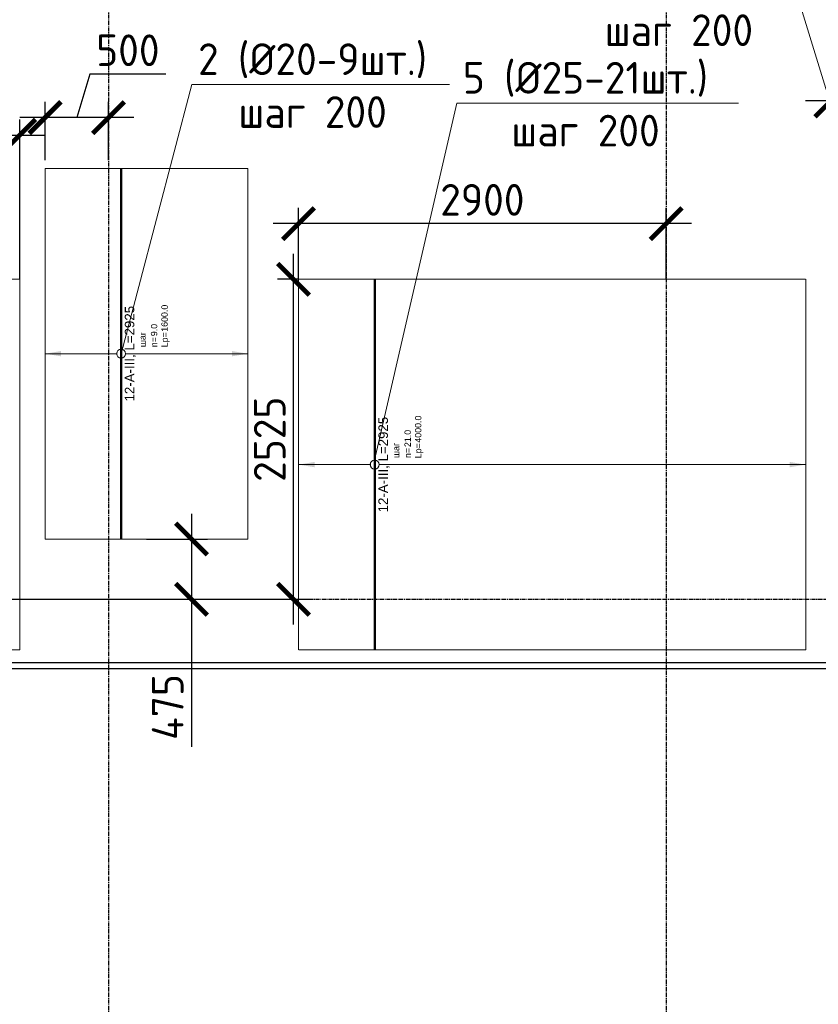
# Model space of a CAD drawing. Header units: millimetres. Extents: x -93479 to 1057970, y -66333 to 172656.
# Tile 385 of 473: x 834939 to 841239, y 32206 to 39975. Entities that reach past the tile are written whole.
import ezdxf
from ezdxf import colors
from ezdxf.entities.mleader import LeaderData, LeaderLine
from ezdxf.enums import TextEntityAlignment as Align
from ezdxf.math import Vec2, Vec3

# ---------------------------------------------------------------- set-up
doc = ezdxf.new("R2010")
doc.units = ezdxf.units.MM
doc.set_wipeout_variables(frame=1)
for name, pattern in [('01 Штриховая _4 мм_', [6, 3.5, -2.5]), ('______5', [1100, 800, -100, 100, -100]), ('GOST2.303 4', [7, 5, -2, 0]), ('осевая', [50.8, 31.75, -6.35, 6.35, -6.35])]:
    doc.linetypes.add(name, pattern=pattern)
for name, color, linetype, lineweight in [('0 Фундамент', 5, 'Continuous', 30), ('АрмСтер', 2, 'Continuous', 50), ('контур распр. стерхней', 2, 'GOST2.303 4', 20), ('Оси', 40, '______5', 18), ('подоснова', 151, 'Continuous', 5), ('РАЗМЕРЫ', 7, 'Continuous', 9)]:
    doc.layers.add(name, color=color, linetype=linetype, lineweight=lineweight)
doc.layers.add('АрмСтер_атрибуты', color=2, linetype='Continuous', lineweight=0, plot=False)
doc.styles.add('GOST-2.304_Type-B', font='GOST_Common.ttf')
doc.styles.get("Standard").update_dxf_attribs({"font": 'arial.ttf'})
doc.styles.add('Аннотативный', font='arial.ttf')
doc.dimstyles.new('СПДС', dxfattribs={"dimscale": 100, "dimtxt": 2.5, "dimasz": 2.5, "dimexe": 1.25, "dimexo": 0, "dimtad": 1, "dimdec": 0, "dimtxsty": 'GOST-2.304_Type-B', "dimblk": 'ARCHTICK', "dimcen": 2.5, "dimdle": 2, "dimadec": 0, "dimazin": 2, "dimtfac": 0.75, "dimtdec": 0, "dimtmove": 1, "dimatfit": 3, "dimfxl": 1, "dimtolj": 1, "dimarcsym": 1})

# ---------------------------------------------------------------- blocks, each defined once
blk = doc.blocks.new('оси')
at = {"layer": 'Оси', "color": 7, "linetype": 'осевая', "lineweight": 25, "transparency": 33554687}
for p, q in [((31813.5, 151.4), (31813.5, -36280.2)), ((36213.5, 151.4), (36213.5, -36280.2)), ((-11815.1, -20006.9), (53620.6, -20006.9)), ((-11416.6, -20506.9), (53620.6, -20506.9))]:
    blk.add_line(p, q, dxfattribs=at)
blk = doc.blocks.new('*U721')
at = {"layer": 'РАЗМЕРЫ'}
for p, q in [((112.5, 600), (-112.5, 600)), ((112.5, -3400), (-112.5, -3400))]:
    blk.add_line(p, q, dxfattribs=at)
at = {"layer": 'РАЗМЕРЫ', "ltscale": 15}
blk.add_line((0, -3400), (0, 600), dxfattribs=at)
at = {"layer": 'РАЗМЕРЫ'}
for points in [[(0, 600), (20.9, 474.8), (-20.9, 474.8)], [(0, -3400), (20.9, -3274.8), (-20.9, -3274.8)]]:
    blk.add_solid(points, dxfattribs=at)
at = {"layer": 'АрмСтер_атрибуты', "color": 215, "ltscale": 15, "style": 'Аннотативный'}
for s, p in [('шаг', (51.4, -194.2)), ('n=', (51.4, -285.1)), ('Lр=', (50.2, -367.8))]:
    blk.add_text(s, height=50, dxfattribs=at).set_placement(p)
at = {"layer": 'АрмСтер_атрибуты', "style": 'Аннотативный', "flags": 8}
blk.add_attdef('ПОЗ', (110, 29.6), '', height=75, dxfattribs=at)
at = {"layer": 'АрмСтер_атрибуты', "color": 215, "style": 'Аннотативный'}
for tag, p, flags in [('ШАГ', (190.9, -194.2), 10), ('КОЛ', (138, -285.1), 8), ('ШИРИНА', (172.9, -367.8), 8)]:
    blk.add_attdef(tag, p, '', height=50, dxfattribs=dict(at, flags=flags))
at = {"layer": 'АрмСтер_атрибуты', "flags": 9}
for tag, p in [('МАССА', (-1033.5, -1010.5)), ('ОБОЗНАЧЕНИЕ', (-1033.5, -1124.4))]:
    blk.add_attdef(tag, p, '', height=75, dxfattribs=at)
at = {"linetype": 'Continuous', "lineweight": 0}
blk.add_wipeout([(35, 0), (28.3, 20.6), (10.8, 33.3), (-10.8, 33.3), (-28.3, 20.6), (-35, 0), (-28.3, -20.6), (-10.8, -33.3), (10.8, -33.3), (28.3, -20.6)], dxfattribs=at)
at = {"color": 0, "linetype": 'ByBlock', "lineweight": -2, "ltscale": 100}
blk.add_line((-1462.5, 0), (1462.5, 0), dxfattribs=at)
at = {"layer": 'РАЗМЕРЫ'}
blk.add_circle((0, 0), 35, dxfattribs=at)
at = {"layer": 'АрмСтер_атрибуты', "style": 'Аннотативный', "flags": 8}
blk.add_attdef('НАИМЕНОВАНИЕ', text='', height=75, dxfattribs=at).set_placement((0, -29.3), align=Align.TOP_CENTER)
blk = doc.blocks.new('_None')
blk = doc.blocks.new('_ArchTick')
at = {"color": 0, "linetype": 'ByBlock', "const_width": 0.15}
blk.add_lwpolyline([(-0.5, -0.5), (0.5, 0.5)], dxfattribs=at)
blk = doc.blocks.new('*D881')
at = {"layer": 'DEFPOINTS', "color": 0, "ltscale": 100, "transparency": 16777216}
for p in [(837138.5, 38365.9), (837138.5, 37927.1), (840038.5, 37927.1)]:
    blk.add_point(p, dxfattribs=at)
at = {"layer": 'РАЗМЕРЫ', "color": 0, "lineweight": -2, "transparency": 16777216}
for p, q in [((837138.5, 37927.1), (837138.5, 38490.9)), ((840038.5, 37927.1), (840038.5, 38490.9)), ((840238.5, 38365.9), (836938.5, 38365.9))]:
    blk.add_line(p, q, dxfattribs=at)
at = {"layer": 'РАЗМЕРЫ', "color": 0, "lineweight": -2, "ltscale": 100, "transparency": 16777216, "xscale": 250, "yscale": 250, "zscale": 250, "rotation": 180}
blk.add_blockref('_ArchTick', (837138.5, 38365.9), dxfattribs=at)
at = {"layer": 'РАЗМЕРЫ', "color": 0, "lineweight": -2, "ltscale": 100, "transparency": 16777216, "xscale": 250, "yscale": 250, "zscale": 250}
blk.add_blockref('_ArchTick', (840038.5, 38365.9), dxfattribs=at)
at = {"layer": 'РАЗМЕРЫ', "color": 0, "ltscale": 100, "transparency": 16777216, "insert": (838588.5, 38553.5), "char_height": 250, "attachment_point": 5, "style": 'GOST-2.304_Type-B'}
blk.add_mtext('\\A1;2900', dxfattribs=at)
blk = doc.blocks.new('*D882')
at = {"layer": 'DEFPOINTS', "color": 0, "ltscale": 100, "transparency": 16777216}
for p in [(837098.5, 37927.1), (837138.5, 37927.1), (829545.1, 35402.1)]:
    blk.add_point(p, dxfattribs=at)
at = {"layer": 'РАЗМЕРЫ', "color": 0, "lineweight": -2, "transparency": 16777216}
for p, q in [((837098.5, 35202.1), (837098.5, 38127.1)), ((837138.5, 37927.1), (836973.5, 37927.1)), ((829545.1, 35402.1), (837223.5, 35402.1))]:
    blk.add_line(p, q, dxfattribs=at)
at = {"layer": 'РАЗМЕРЫ', "color": 0, "lineweight": -2, "ltscale": 100, "transparency": 16777216, "xscale": 250, "yscale": 250, "zscale": 250}
for p, rotation in [((837098.5, 37927.1), 90), ((837098.5, 35402.1), 270)]:
    blk.add_blockref('_ArchTick', p, dxfattribs=dict(at, rotation=rotation))
at = {"layer": 'РАЗМЕРЫ', "color": 0, "ltscale": 100, "transparency": 16777216, "insert": (836910.9, 36664.6), "char_height": 250, "attachment_point": 5, "rotation": 90, "style": 'GOST-2.304_Type-B'}
blk.add_mtext('\\A1;2525', dxfattribs=at)
blk = doc.blocks.new('*U725')
at = {"layer": 'РАЗМЕРЫ'}
for p, q in [((112.5, 600), (-112.5, 600)), ((112.5, -1000), (-112.5, -1000))]:
    blk.add_line(p, q, dxfattribs=at)
at = {"layer": 'РАЗМЕРЫ', "ltscale": 15}
blk.add_line((0, -1000), (0, 600), dxfattribs=at)
at = {"layer": 'РАЗМЕРЫ'}
for points in [[(0, 600), (20.9, 474.8), (-20.9, 474.8)], [(0, -1000), (20.9, -874.8), (-20.9, -874.8)]]:
    blk.add_solid(points, dxfattribs=at)
at = {"layer": 'АрмСтер_атрибуты', "color": 215, "ltscale": 15, "style": 'Аннотативный'}
for s, p in [('шаг', (51.4, -194.2)), ('n=', (51.4, -285.1)), ('Lр=', (50.2, -367.8))]:
    blk.add_text(s, height=50, dxfattribs=at).set_placement(p)
at = {"layer": 'АрмСтер_атрибуты', "style": 'Аннотативный', "flags": 8}
blk.add_attdef('ПОЗ', (110, 29.6), '', height=75, dxfattribs=at)
at = {"layer": 'АрмСтер_атрибуты', "color": 215, "style": 'Аннотативный'}
for tag, p, flags in [('ШАГ', (190.9, -194.2), 10), ('КОЛ', (138, -285.1), 8), ('ШИРИНА', (172.9, -367.8), 8)]:
    blk.add_attdef(tag, p, '', height=50, dxfattribs=dict(at, flags=flags))
at = {"layer": 'АрмСтер_атрибуты', "flags": 9}
for tag, p in [('МАССА', (-1033.5, -1010.5)), ('ОБОЗНАЧЕНИЕ', (-1033.5, -1124.4))]:
    blk.add_attdef(tag, p, '', height=75, dxfattribs=at)
at = {"linetype": 'Continuous', "lineweight": 0}
blk.add_wipeout([(35, 0), (28.3, 20.6), (10.8, 33.3), (-10.8, 33.3), (-28.3, 20.6), (-35, 0), (-28.3, -20.6), (-10.8, -33.3), (10.8, -33.3), (28.3, -20.6)], dxfattribs=at)
at = {"color": 0, "linetype": 'ByBlock', "lineweight": -2, "ltscale": 100}
blk.add_line((-1462.5, 0), (1462.5, 0), dxfattribs=at)
at = {"layer": 'РАЗМЕРЫ'}
blk.add_circle((0, 0), 35, dxfattribs=at)
at = {"layer": 'АрмСтер_атрибуты', "style": 'Аннотативный', "flags": 8}
blk.add_attdef('НАИМЕНОВАНИЕ', text='', height=75, dxfattribs=at).set_placement((0, -29.3), align=Align.TOP_CENTER)
blk = doc.blocks.new('*D847')
at = {"layer": 'DEFPOINTS', "color": 0, "ltscale": 100, "transparency": 16777216}
for p in [(835138.5, 39202.1), (835138.5, 38865.4), (835638.5, 38865.4)]:
    blk.add_point(p, dxfattribs=at)
at = {"layer": 'РАЗМЕРЫ', "color": 0, "lineweight": -2, "transparency": 16777216}
for p, q in [((835491.7, 39546), (835388.5, 39202.1)), ((836092.1, 39546), (835491.7, 39546)), ((835138.5, 38865.4), (835138.5, 39327.1)), ((835638.5, 38865.4), (835638.5, 39327.1)), ((835838.5, 39202.1), (834938.5, 39202.1))]:
    blk.add_line(p, q, dxfattribs=at)
at = {"layer": 'РАЗМЕРЫ', "color": 0, "lineweight": -2, "ltscale": 100, "transparency": 16777216, "xscale": 250, "yscale": 250, "zscale": 250, "rotation": 180}
blk.add_blockref('_ArchTick', (835138.5, 39202.1), dxfattribs=at)
at = {"layer": 'РАЗМЕРЫ', "color": 0, "lineweight": -2, "ltscale": 100, "transparency": 16777216, "xscale": 250, "yscale": 250, "zscale": 250}
blk.add_blockref('_ArchTick', (835638.5, 39202.1), dxfattribs=at)
at = {"layer": 'РАЗМЕРЫ', "color": 0, "ltscale": 100, "transparency": 16777216, "insert": (835791.9, 39733.6), "char_height": 250, "attachment_point": 5, "style": 'GOST-2.304_Type-B'}
blk.add_mtext('\\A1;500', dxfattribs=at)
blk = doc.blocks.new('*D854')
at = {"layer": 'DEFPOINTS', "color": 0, "ltscale": 100, "transparency": 16777216}
for p in [(841338.5, 39333.6), (842338.5, 38906.3), (841338.5, 38589.6)]:
    blk.add_point(p, dxfattribs=at)
at = {"layer": 'РАЗМЕРЫ', "color": 0, "lineweight": -2, "transparency": 16777216}
for p, q in [((841338.5, 38589.6), (841338.5, 39458.6)), ((842338.5, 38906.3), (842338.5, 39458.6)), ((842538.5, 39333.6), (841138.5, 39333.6))]:
    blk.add_line(p, q, dxfattribs=at)
at = {"layer": 'РАЗМЕРЫ', "color": 0, "lineweight": -2, "ltscale": 100, "transparency": 16777216, "xscale": 250, "yscale": 250, "zscale": 250, "rotation": 180}
blk.add_blockref('_ArchTick', (841338.5, 39333.6), dxfattribs=at)
at = {"layer": 'РАЗМЕРЫ', "color": 0, "lineweight": -2, "ltscale": 100, "transparency": 16777216, "xscale": 250, "yscale": 250, "zscale": 250}
blk.add_blockref('_ArchTick', (842338.5, 39333.6), dxfattribs=at)
at = {"layer": 'РАЗМЕРЫ', "color": 0, "ltscale": 100, "transparency": 16777216, "insert": (841838.5, 39521.2), "char_height": 250, "attachment_point": 5, "style": 'GOST-2.304_Type-B'}
blk.add_mtext('\\A1;1000', dxfattribs=at)
blk = doc.blocks.new('*D856')
at = {"layer": 'DEFPOINTS', "color": 0, "ltscale": 100, "transparency": 16777216}
for p in [(835938.5, 35877.1), (835938.5, 35402.1), (836294, 35402.1)]:
    blk.add_point(p, dxfattribs=at)
at = {"layer": 'РАЗМЕРЫ', "color": 0, "lineweight": -2, "transparency": 16777216}
for p, q in [((836294, 36077.1), (836294, 35202.1)), ((835938.5, 35877.1), (836419, 35877.1)), ((835938.5, 35402.1), (836419, 35402.1)), ((836294, 35402.1), (836294, 34238.9))]:
    blk.add_line(p, q, dxfattribs=at)
at = {"layer": 'РАЗМЕРЫ', "color": 0, "lineweight": -2, "ltscale": 100, "transparency": 16777216, "xscale": 250, "yscale": 250, "zscale": 250}
for p, rotation in [((836294, 35877.1), 90), ((836294, 35402.1), 270)]:
    blk.add_blockref('_ArchTick', p, dxfattribs=dict(at, rotation=rotation))
at = {"layer": 'РАЗМЕРЫ', "color": 0, "ltscale": 100, "transparency": 16777216, "insert": (836106.1, 34551.7), "char_height": 250, "attachment_point": 5, "rotation": 90, "style": 'GOST-2.304_Type-B'}
blk.add_mtext('\\A1;475', dxfattribs=at)
blk = doc.blocks.new('*D1472')
at = {"layer": 'DEFPOINTS', "color": 0, "ltscale": 100, "transparency": 16777216}
for p in [(834938.5, 39063.3), (830338.5, 37927.1), (834938.5, 37927.1)]:
    blk.add_point(p, dxfattribs=at)
at = {"layer": 'РАЗМЕРЫ', "color": 0, "lineweight": -2, "transparency": 16777216}
for p, q in [((830338.5, 37927.1), (830338.5, 39188.3)), ((834938.5, 37927.1), (834938.5, 39188.3)), ((830138.5, 39063.3), (835138.5, 39063.3))]:
    blk.add_line(p, q, dxfattribs=at)
at = {"layer": 'РАЗМЕРЫ', "color": 0, "lineweight": -2, "ltscale": 100, "transparency": 16777216, "xscale": 250, "yscale": 250, "zscale": 250, "rotation": 180}
blk.add_blockref('_ArchTick', (830338.5, 39063.3), dxfattribs=at)
at = {"layer": 'РАЗМЕРЫ', "color": 0, "lineweight": -2, "ltscale": 100, "transparency": 16777216, "xscale": 250, "yscale": 250, "zscale": 250}
blk.add_blockref('_ArchTick', (834938.5, 39063.3), dxfattribs=at)
at = {"layer": 'РАЗМЕРЫ', "color": 0, "ltscale": 100, "transparency": 16777216, "insert": (832638.5, 39250.9), "char_height": 250, "attachment_point": 5, "style": 'GOST-2.304_Type-B'}
blk.add_mtext('\\A1;4600', dxfattribs=at)

msp = doc.modelspace()

# ---------------------------------------------------------------- linework, layer by layer
at = {"layer": '0 Фундамент', "color": 7}
msp.add_line((808038.6, 34902.1), (855838.6, 34902.1), dxfattribs=at)
msp.add_lwpolyline([(812138.6, 34852.1), (812138.6, 33402.1), (816338.6, 33402.1), (816338.6, 29902.1), (820238.6, 29902.1), (820238.6, 22752.1), (845838.6, 22752.1), (845838.6, 28902.1), (849438.6, 28902.1), (849438.6, 34852.1), (812138.6, 34852.1)], dxfattribs=at)
at = {"layer": 'контур распр. стерхней', "color": 7, "linetype": '01 Штриховая _4 мм_'}
for points in [[(836738.5, 38802.1), (836738.5, 35877.1), (835138.5, 35877.1), (835138.5, 38802.1)], [(834938.5, 37927.1), (834938.5, 35002.1), (830338.5, 35002.1), (830338.5, 37927.1)], [(841139.2, 37927.1), (841139.2, 35002.1), (837139.2, 35002.1), (837139.2, 37927.1)]]:
    msp.add_lwpolyline(points, close=True, dxfattribs=at)

# ---------------------------------------------------------------- block references
at = {"color": 7}
msp.add_blockref('оси', (803825, 55409), dxfattribs=at)

# ---------------------------------------------------------------- dimensions: what is measured, and where the dimension line sits
at = {"layer": 'РАЗМЕРЫ', "color": 7}
for base, p1, p2, picture, middle in [((835138.5, 39202.1), (835638.5, 38865.4), (835138.5, 38865.4), '*D847', (835554.2, 39733.6)), ((841338.5, 39333.6), (842338.5, 38906.3), (841338.5, 38589.6), '*D854', (841838.5, 39521.2))]:
    dim = msp.add_linear_dim(base=base, p1=p1, p2=p2, dimstyle='СПДС', dxfattribs=at)
    dim.commit()
    dim.dimension.update_dxf_attribs({"geometry": picture, "text_midpoint": middle})

# ---------------------------------------------------------------- next in the draw order: block references
at = {"layer": 'АрмСтер', "color": 7, "ltscale": 15}
ref = msp.add_blockref('*U721', (837739.2, 36464.6), dxfattribs=dict(at, rotation=90))
ref.add_attrib('НАИМЕНОВАНИЕ', '12-A-III, L=2925', dxfattribs={"layer": 'АрмСтер_атрибуты', "height": 75, "rotation": 90, "style": 'Аннотативный', "flags": 8}).set_placement((837768.5, 36464.6), align=Align.TOP_CENTER)
ref.add_attrib('КОЛ', '21.0', (838024.3, 36602.7), dxfattribs={"layer": 'АрмСтер_атрибуты', "color": 215, "height": 50, "rotation": 90, "style": 'Аннотативный', "flags": 8})
ref.add_attrib('ШИРИНА', '4000.0', (838107, 36637.5), dxfattribs={"layer": 'АрмСтер_атрибуты', "color": 215, "height": 50, "rotation": 90, "style": 'Аннотативный', "flags": 8})

# ---------------------------------------------------------------- next in the draw order: dimensions: what is measured, and where the dimension line sits
at = {"layer": 'РАЗМЕРЫ', "color": 7}
dim = msp.add_linear_dim(base=(837138.5, 38365.9), p1=(840038.5, 37927.1), p2=(837138.5, 37927.1), dimstyle='СПДС', dxfattribs=at)
dim.commit()
dim.dimension.update_dxf_attribs({"geometry": '*D881', "text_midpoint": (838588.5, 38553.5)})
dim = msp.add_linear_dim(base=(837098.5, 37927.1), p1=(829545.1, 35402.1), p2=(837138.5, 37927.1), angle=90, dimstyle='СПДС', dxfattribs=at)
dim.commit()
dim.dimension.update_dxf_attribs({"geometry": '*D882', "text_midpoint": (836910.9, 36664.6)})

# ---------------------------------------------------------------- next in the draw order: leaders
at = {"layer": 'подоснова', "color": 7, "ltscale": 0.3}
ml = msp.add_multileader_mtext('Standard', dxfattribs=at)
ml.set_content('2 (%%C20-9шт.)\\Pшаг 200', color=7, style='GOST-2.304_Type-B')
ml.set_leader_properties(color=7, linetype='ByLayer', lineweight=15)
ml.set_arrow_properties(name='NONE')
ml.build(insert=Vec2(0, 0))
ml.multileader.update_dxf_attribs({"text_left_attachment_type": 6, "text_right_attachment_type": 6, "dogleg_length": 0.1, "arrow_head_size": 18})
ctx = ml.context
ctx.base_point, ctx.char_height, ctx.arrow_head_size, ctx.landing_gap_size, ctx.plane_origin = Vec3(839188.2, 40133.9), 250, 18, 20, Vec3(833822.7, 37433.9)
ctx.left_attachment, ctx.right_attachment, ctx.text_align_type = 6, 6, 1
notes = []
notes.append((ctx, [(0, (1, 1, 0), (841089.8, 40108.9), (-1, 0), 0.1, [(0, [(841938.5, 37339.6)], 0, [])])]))
ctx.mtext.insert, ctx.mtext.alignment, ctx.mtext.flow_direction = Vec3(840138.5, 40433.9), 2, 5
ml = msp.add_multileader_mtext('Standard', dxfattribs=at)
ml.set_content('5 (%%C25-21шт.)\\Pшаг 200', color=7, style='GOST-2.304_Type-B')
ml.set_leader_properties(color=7, linetype='ByLayer', lineweight=15)
ml.set_arrow_properties(name='NONE')
ml.build(insert=Vec2(0, 0))
ml.multileader.update_dxf_attribs({"text_left_attachment_type": 6, "text_right_attachment_type": 6, "dogleg_length": 0.1, "arrow_head_size": 18})
ctx = ml.context
ctx.base_point, ctx.char_height, ctx.arrow_head_size, ctx.landing_gap_size, ctx.plane_origin = Vec3(838388.9, 39341.6), 250, 18, 20, Vec3(829823.3, 36433.9)
ctx.left_attachment, ctx.right_attachment, ctx.text_align_type = 6, 6, 1
notes.append((ctx, [(0, (1, 1, 0), (838387.8, 39316.6), (1, 0), 0.1, [(0, [(837738.5, 36499.6)], 0, [])])]))
ctx.mtext.insert, ctx.mtext.alignment, ctx.mtext.flow_direction = Vec3(839401.7, 39641.6), 2, 5
for ctx, leaders in notes:
    for number, flags, end, landing, length, lines in leaders:
        leader = LeaderData()
        leader.index, (leader.has_last_leader_line, leader.has_dogleg_vector, leader.attachment_direction) = number, flags
        leader.last_leader_point, leader.dogleg_vector, leader.dogleg_length = Vec3(end), Vec3(landing), length
        for number, points, colour, breaks in lines:
            line = LeaderLine()
            line.index, line.vertices, line.color, line.breaks = number, Vec3.list(points), colors.encode_raw_color(colour), breaks
            leader.lines.append(line)
        ctx.leaders.append(leader)

# ---------------------------------------------------------------- next in the draw order: block references
at = {"layer": 'АрмСтер', "color": 7, "ltscale": 15}
ref = msp.add_blockref('*U725', (835738.5, 37339.6), dxfattribs=dict(at, rotation=90))
ref.add_attrib('НАИМЕНОВАНИЕ', '12-A-III, L=2925', dxfattribs={"layer": 'АрмСтер_атрибуты', "height": 75, "rotation": 90, "style": 'Аннотативный', "flags": 8}).set_placement((835767.8, 37339.6), align=Align.TOP_CENTER)
ref.add_attrib('КОЛ', '9.0', (836023.6, 37477.7), dxfattribs={"layer": 'АрмСтер_атрибуты', "color": 215, "height": 50, "rotation": 90, "style": 'Аннотативный', "flags": 8})
ref.add_attrib('ШИРИНА', '1600.0', (836106.3, 37512.5), dxfattribs={"layer": 'АрмСтер_атрибуты', "color": 215, "height": 50, "rotation": 90, "style": 'Аннотативный', "flags": 8})

# ---------------------------------------------------------------- next in the draw order: dimensions: what is measured, and where the dimension line sits
at = {"layer": 'РАЗМЕРЫ', "color": 7}
dim = msp.add_linear_dim(base=(834938.5, 39063.3), p1=(830338.5, 37927.1), p2=(834938.5, 37927.1), dimstyle='СПДС', dxfattribs=at)
dim.commit()
dim.dimension.update_dxf_attribs({"geometry": '*D1472', "text_midpoint": (832638.5, 39250.9)})
dim = msp.add_linear_dim(base=(836294, 35402.1), p1=(835938.5, 35877.1), p2=(835938.5, 35402.1), angle=90, dimstyle='СПДС', dxfattribs=at)
dim.commit()
dim.dimension.update_dxf_attribs({"geometry": '*D856', "text_midpoint": (836265.3, 34551.7), "dimtype": 160})

# ---------------------------------------------------------------- next in the draw order: leaders
at = {"layer": 'подоснова', "color": 7, "ltscale": 0.3}
ml = msp.add_multileader_mtext('Standard', dxfattribs=at)
ml.set_content('2 (%%C20-9шт.)\\Pшаг 200', color=7, style='GOST-2.304_Type-B')
ml.set_leader_properties(color=7, linetype='ByLayer', lineweight=15)
ml.set_arrow_properties(name='NONE')
ml.build(insert=Vec2(0, 0))
ml.multileader.update_dxf_attribs({"text_left_attachment_type": 6, "text_right_attachment_type": 6, "dogleg_length": 0.1, "arrow_head_size": 18})
ctx = ml.context
ctx.base_point, ctx.char_height, ctx.arrow_head_size, ctx.landing_gap_size, ctx.plane_origin = Vec3(836298.6, 39488.3), 250, 18, 20, Vec3(827622.7, 37433.9)
ctx.left_attachment, ctx.right_attachment, ctx.text_align_type = 6, 6, 1
notes = []
notes.append((ctx, [(0, (1, 1, 0), (836297.6, 39463.2), (1, 0), 0.1, [(0, [(835738.5, 37339.6)], 0, [])])]))
ctx.mtext.insert, ctx.mtext.alignment, ctx.mtext.flow_direction = Vec3(837248.9, 39788.3), 2, 5
for ctx, leaders in notes:
    for number, flags, end, landing, length, lines in leaders:
        leader = LeaderData()
        leader.index, (leader.has_last_leader_line, leader.has_dogleg_vector, leader.attachment_direction) = number, flags
        leader.last_leader_point, leader.dogleg_vector, leader.dogleg_length = Vec3(end), Vec3(landing), length
        for number, points, colour, breaks in lines:
            line = LeaderLine()
            line.index, line.vertices, line.color, line.breaks = number, Vec3.list(points), colors.encode_raw_color(colour), breaks
            leader.lines.append(line)
        ctx.leaders.append(leader)

doc.saveas('drawing.dxf')
